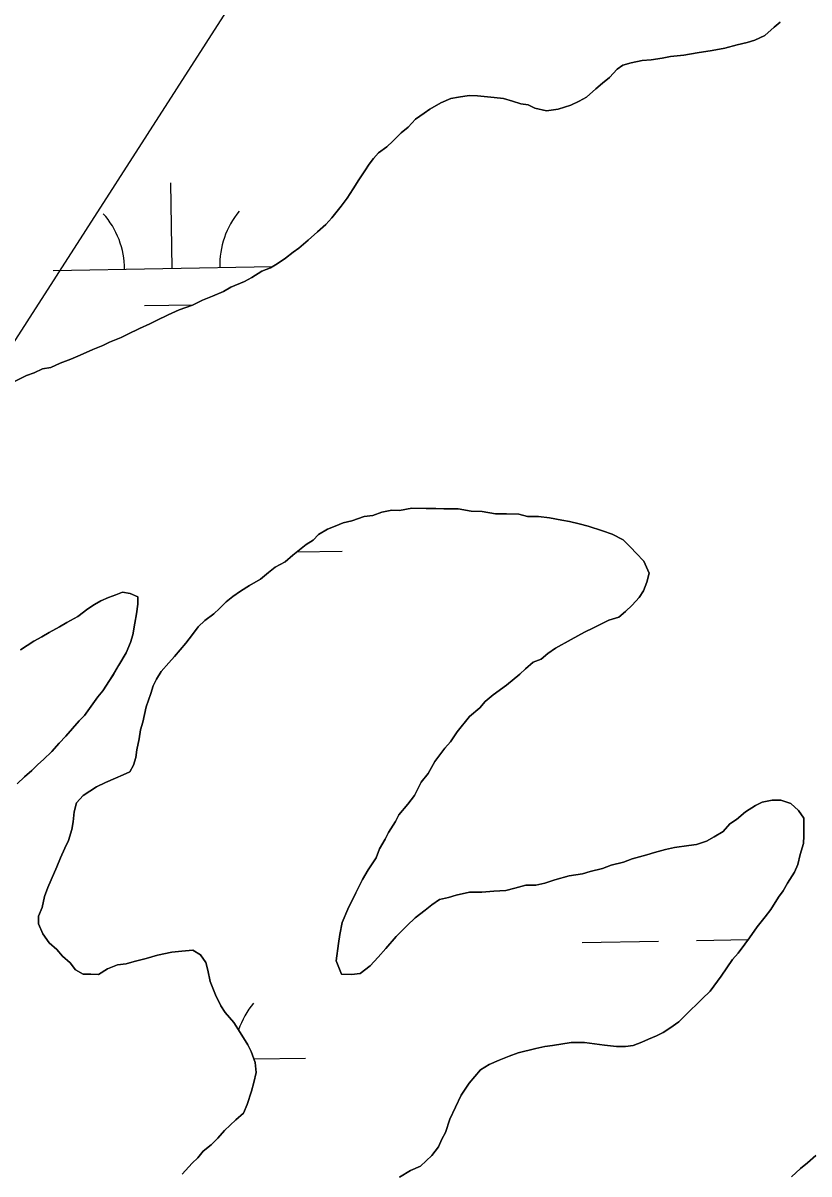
# Model space of a CAD drawing. Extents: x 3925854 to 3964121, y 224593 to 250589.
# Drawn here: x 3944665.2 to 3944995.4, y 233108.6 to 233592.1 of the extents above; entities that cross this region are included whole.
import ezdxf

# ---------------------------------------------------------------- set-up
doc = ezdxf.new("R2010")
doc.units = 0
for name, color, linetype in [('V-TOPO-SHOR', 7, 'Continuous'), ('V-UTIL-LINE', 7, 'Continuous'), ('V-WETL-SWMP', 7, 'Continuous')]:
    doc.layers.add(name, color=color, linetype=linetype)

msp = doc.modelspace()

# ---------------------------------------------------------------- linework, layer by layer
at = {"layer": 'V-TOPO-SHOR'}
for points in [[(3944826.943, 233548.283), (3944830.138, 233551.74), (3944833.669, 233554.142), (3944836.141, 233555.856), (3944840.724, 233558.594), (3944844.945, 233560.29), (3944848.103, 233560.947), (3944852.66, 233561.586), (3944856.158, 233561.539), (3944863.146, 233560.747), (3944866.988, 233560.345), (3944870.822, 233559.246), (3944874.305, 233558.15), (3944877.451, 233557.759), (3944880.228, 233556.321), (3944885.112, 233555.209), (3944890.019, 233555.844), (3944895.289, 233557.521), (3944898.812, 233559.225), (3944901.982, 233560.931), (3944905.875, 233564.38), (3944908.707, 233566.79), (3944911.538, 233569.203), (3944914.733, 233572.658), (3944917.205, 233574.374), (3944920.717, 233575.378), (3944925.278, 233576.367), (3944929.13, 233576.666), (3944933.687, 233577.305), (3944937.193, 233577.958), (3944942.801, 233578.583), (3944948.41, 233579.56), (3944954.722, 233580.524), (3944959.981, 233581.503), (3944965.247, 233582.834), (3944969.459, 233583.828), (3944972.621, 233584.835), (3944976.846, 233586.877), (3944980.74, 233590.326), (3944983.218, 233592.392)], [(3944661.44, 233441.322), (3944666.724, 233444.05), (3944669.888, 233445.057), (3944673.409, 233446.759), (3944676.917, 233447.412), (3944680.788, 233449.11), (3944685.359, 233450.8), (3944689.229, 233452.498), (3944694.507, 233454.875), (3944698.728, 233456.569), (3944701.546, 233457.933), (3944706.472, 233459.967), (3944709.288, 233461.329), (3944714.217, 233463.71), (3944718.442, 233465.754), (3944721.26, 233467.116), (3944726.19, 233469.5), (3944730.765, 233471.54), (3944736.389, 233473.563), (3944740.616, 233475.607), (3944744.835, 233477.301), (3944749.412, 233479.339), (3944752.582, 233481.047), (3944758.21, 233483.42), (3944761.383, 233485.126), (3944765.618, 233487.871), (3944769.134, 233489.222), (3944771.954, 233490.934), (3944775.485, 233493.337), (3944778.666, 233495.743), (3944781.138, 233497.459), (3944785.033, 233500.906), (3944788.926, 233504.353), (3944792.465, 233507.456), (3944794.951, 233510.223), (3944798.865, 233515.068), (3944801.36, 233518.533), (3944803.858, 233522.349), (3944806.359, 233526.164), (3944808.859, 233529.98), (3944810.645, 233532.755), (3944812.427, 233535.179), (3944814.557, 233537.6), (3944818.088, 233540.003), (3944820.57, 233542.419), (3944824.113, 233545.87), (3944826.943, 233548.283)], [(3944912.748, 233377.354), (3944908.595, 233378.8), (3944902.592, 233380.734), (3944898.896, 233381.711), (3944894.734, 233382.694), (3944891.494, 233383.199), (3944886.407, 233384.195), (3944881.776, 233384.719), (3944877.14, 233384.783), (3944873.443, 233385.757), (3944868.343, 233385.825), (3944863.707, 233385.886), (3944858.155, 233386.888), (3944853.52, 233386.949), (3944847.968, 233387.951), (3944841.941, 233388.031), (3944838.695, 233388.074), (3944834.521, 233388.129), (3944828.493, 233388.209), (3944823.382, 233387.349), (3944820.136, 233387.392), (3944815.952, 233386.521), (3944812.222, 233385.18), (3944808.507, 233384.764), (3944803.383, 233382.976), (3944799.662, 233382.1), (3944796.397, 233380.75), (3944793.133, 233379.402), (3944789.393, 233377.133), (3944787.044, 233374.848), (3944784.238, 233373.029), (3944781.424, 233370.748), (3944778.612, 233368.466), (3944775.329, 233365.728), (3944771.127, 233363.465), (3944768.315, 233361.183), (3944765.032, 233358.443), (3944760.359, 233355.723), (3944756.619, 233353.454), (3944753.342, 233351.181), (3944750.528, 233348.897), (3944747.71, 233346.153), (3944745.361, 233343.866), (3944741.615, 233341.134), (3944738.797, 233338.387), (3944736.436, 233335.174), (3944733.606, 233331.502), (3944731.248, 233328.749), (3944728.893, 233325.999), (3944726.54, 233323.248), (3944723.245, 233319.58), (3944721.346, 233316.361), (3944719.919, 233313.596), (3944718.948, 233310.364), (3944717.021, 233304.825), (3944715.542, 233298.353), (3944714.573, 233295.119), (3944714.059, 233291.416), (3944713.07, 233286.792), (3944712.564, 233283.552), (3944711.594, 233280.318), (3944710.166, 233277.555), (3944707.367, 233276.202), (3944704.102, 233274.852), (3944699.906, 233273.054), (3944696.17, 233271.25), (3944690.559, 233267.612), (3944687.732, 233264.405), (3944686.755, 233260.709), (3944686.237, 233256.541), (3944685.731, 233253.303), (3944684.277, 233248.685), (3944682.844, 233245.457), (3944680.933, 233241.308), (3944679.493, 233237.617), (3944677.101, 233232.084), (3944675.668, 233228.856), (3944674.228, 233225.168), (3944673.239, 233220.541), (3944671.799, 233216.853), (3944671.756, 233213.607), (3944673.554, 233209.408), (3944676.288, 233205.662), (3944679.497, 233202.838), (3944681.779, 233200.024), (3944684.986, 233197.2), (3944687.267, 233194.386), (3944690.489, 233192.49), (3944693.735, 233192.447), (3944696.979, 233192.404), (3944700.721, 233194.673), (3944704.917, 233196.471), (3944708.632, 233196.887), (3944711.891, 233197.771), (3944717.009, 233199.094), (3944721.664, 233200.424), (3944727.709, 233201.734), (3944731.889, 233202.144), (3944736.532, 233202.545), (3944739.754, 233200.647), (3944742.029, 233197.37)], [(3944993.149, 233250.616), (3944993.204, 233254.79), (3944993.247, 233258.036), (3944990.972, 233261.311), (3944987.762, 233264.137), (3944983.609, 233265.583), (3944979.898, 233265.632), (3944975.714, 233264.76), (3944972.914, 233263.406), (3944968.704, 233260.68), (3944964.952, 233257.483), (3944962.146, 233255.664), (3944959.322, 233252.455), (3944955.58, 233250.188), (3944952.311, 233248.376), (3944948.119, 233247.04), (3944944.869, 233246.618), (3944938.827, 233245.773), (3944935.106, 233244.894), (3944930.451, 233243.565), (3944927.195, 233242.68), (3944921.143, 233240.904), (3944917.414, 233239.565), (3944912.296, 233238.24), (3944908.568, 233236.899), (3944903.448, 233235.576), (3944900.192, 233234.691), (3944894.615, 233233.839), (3944888.563, 233232.063), (3944884.371, 233230.728), (3944880.65, 233229.849), (3944876.478, 233229.905), (3944871.823, 233228.575), (3944868.102, 233227.697), (3944862.994, 233227.302), (3944857.888, 233226.904), (3944852.789, 233226.972), (3944847.206, 233225.655), (3944843.948, 233224.77), (3944840.226, 233223.894), (3944836.952, 233221.618), (3944834.138, 233219.337), (3944829.923, 233216.146), (3944826.634, 233212.943), (3944821.936, 233208.37), (3944817.694, 233203.324), (3944814.399, 233199.658), (3944811.106, 233195.992), (3944806.889, 233192.801), (3944803.174, 233192.387), (3944799, 233192.443), (3944796.758, 233198.038), (3944797.784, 233205.443), (3944798.296, 233209.146), (3944799.291, 233214.233), (3944801.681, 233219.767), (3944805.019, 233226.679), (3944807.876, 233232.205), (3944810.25, 233236.348), (3944813.564, 233241.404), (3944815.003, 233245.095), (3944817.377, 233249.238), (3944818.804, 233252), (3944821.647, 233256.6), (3944823.074, 233259.363), (3944826.847, 233263.951), (3944829.677, 233267.623), (3944832.532, 233273.15), (3944835.364, 233276.822), (3944838.213, 233281.887), (3944842.461, 233287.394), (3944844.816, 233290.147), (3944847.652, 233294.281), (3944852.838, 233300.706), (3944857.061, 233304.36), (3944859.416, 233307.11), (3944862.697, 233309.848), (3944868.317, 233313.948), (3944873.943, 233318.511), (3944876.292, 233320.799), (3944879.575, 233323.537), (3944882.837, 233324.885), (3944885.651, 233327.166), (3944888.928, 233329.441), (3944895.467, 233333.064), (3944901.075, 233336.237), (3944904.808, 233338.041), (3944908.542, 233339.847), (3944911.341, 233341.201), (3944915.533, 233342.536), (3944918.345, 233344.818), (3944921.165, 233347.562), (3944923.99, 233350.771), (3944925.882, 233353.528), (3944927.322, 233357.221), (3944928.299, 233360.917), (3944926.048, 233366.047), (3944922.845, 233369.337), (3944920.557, 233371.686), (3944917.354, 233374.975), (3944912.748, 233377.354)], [(3944662.798, 233272.386), (3944665.852, 233275.36), (3944668.901, 233278.102), (3944671.486, 233280.619), (3944673.831, 233282.673), (3944677.355, 233286.106), (3944680.415, 233289.542), (3944683.237, 233292.52), (3944686.061, 233295.727), (3944688.885, 233298.937), (3944691.003, 233301.228), (3944693.837, 233305.132), (3944696.672, 233309.035), (3944698.792, 233311.558), (3944701.632, 233315.927), (3944703.289, 233318.456), (3944705.427, 233322.368), (3944708.509, 233327.428), (3944710.422, 233331.809), (3944711.393, 233335.043), (3944712.153, 233339.901), (3944712.9, 233343.833), (3944713.418, 233347.998), (3944713.459, 233351.013), (3944710.232, 233352.447), (3944706.994, 233352.955), (3944704.194, 233351.83), (3944701.165, 233350.712), (3944697.903, 233349.364), (3944695.33, 233347.775), (3944692.525, 233345.959), (3944688.308, 233342.768), (3944683.638, 233340.28), (3944680.599, 233338.465), (3944676.161, 233335.973), (3944673.124, 233334.158), (3944669.853, 233332.346), (3944664.24, 233328.71)], [(3944823.378, 233107.256), (3944828.049, 233109.978), (3944832.247, 233111.776), (3944834.596, 233114.064), (3944836.946, 233116.351), (3944839.778, 233120.023), (3944841.212, 233123.251), (3944842.639, 233126.014), (3944844.566, 233131.553), (3944846.952, 233136.622), (3944849.338, 233141.691), (3944852.652, 233146.75), (3944855.007, 233149.5), (3944857.362, 233152.251), (3944861.102, 233154.52), (3944865.3, 233156.32), (3944869.496, 233158.118), (3944873.226, 233159.462), (3944880.668, 233161.217), (3944884.39, 233162.095), (3944887.642, 233162.515), (3944895.541, 233163.801), (3944901.105, 233163.728), (3944905.273, 233163.209), (3944909.439, 233162.689), (3944914.532, 233162.159), (3944918.243, 233162.11), (3944921.493, 233162.529), (3944925.22, 233163.873), (3944928.02, 233165.227), (3944931.285, 233166.574), (3944934.086, 233167.928), (3944936.892, 233169.747), (3944940.638, 233172.479), (3944945.807, 233177.511), (3944948.154, 233179.798), (3944950.503, 233182.086), (3944953.792, 233185.289), (3944958.515, 233191.718), (3944963.244, 233198.611), (3944965.599, 233201.364), (3944968.429, 233205.036), (3944970.322, 233207.792), (3944973.629, 233212.386), (3944976.93, 233216.515), (3944979.292, 233219.73), (3944982.603, 233224.787), (3944984.496, 233227.545), (3944986.392, 233230.767), (3944989.237, 233235.365), (3944990.67, 233238.592), (3944991.654, 233242.754), (3944993.106, 233247.372), (3944993.149, 233250.616)], [(3944742.029, 233197.37), (3944742.912, 233194.114), (3944743.778, 233189.465), (3944746.023, 233183.87), (3944748.279, 233179.202), (3944750.096, 233176.397), (3944753.752, 233172.174), (3944756.478, 233167.965), (3944759.654, 233162.82), (3944761.01, 233160.021), (3944762.804, 233155.359), (3944763.211, 233151.182), (3944762.228, 233147.02), (3944761.251, 233143.323), (3944759.322, 233137.784), (3944757.883, 233134.093), (3944754.602, 233131.355), (3944752.253, 233129.067), (3944749.904, 233126.78), (3944747.077, 233123.57), (3944744.259, 233120.826), (3944740.976, 233118.088), (3944738.621, 233115.335), (3944736.272, 233113.05), (3944732.039, 233108.466)], [(3944998.238, 233116.378), (3944994.697, 233113.275), (3944991.867, 233110.865), (3944987.971, 233107.418)]]:
    msp.add_lwpolyline(points, dxfattribs=at)
at = {"layer": 'V-UTIL-LINE'}
msp.add_lwpolyline([(3951084.343, 243921.319), (3947981.77, 238738.296), (3948844.302, 237642.921), (3949260.796, 236134.673), (3945931.135, 235655.081), (3945509.058, 234777.685), (3942603.575, 230254.808)], dxfattribs=at)
at = {"layer": 'V-WETL-SWMP'}
for p, q in [((3944727.914, 233488.989), (3944727.259, 233524.983)), ((3944677.922, 233488.08), (3944770.01, 233489.755)), ((3944716.196, 233473.343), (3944736.705, 233473.716)), ((3944780.32, 233369.851), (3944799.241, 233370.196)), ((3944900.154, 233205.829), (3944932.149, 233206.411)), ((3944948.146, 233206.702), (3944969.844, 233207.096)), ((3944762.217, 233156.883), (3944783.953, 233157.278))]:
    msp.add_line(p, q, dxfattribs=at)
for points in [[(3944983.217, 233592.392), (3944980.74, 233590.325), (3944976.846, 233586.878), (3944972.621, 233584.835), (3944969.459, 233583.828), (3944965.247, 233582.834), (3944959.982, 233581.504), (3944954.721, 233580.524), (3944948.41, 233579.559), (3944942.8, 233578.583), (3944937.194, 233577.958), (3944933.686, 233577.305), (3944929.13, 233576.665), (3944925.277, 233576.367), (3944920.716, 233575.378), (3944917.204, 233574.375), (3944914.732, 233572.658), (3944911.538, 233569.202), (3944908.707, 233566.79), (3944905.876, 233564.379), (3944901.982, 233560.932), (3944898.811, 233559.225), (3944895.289, 233557.522), (3944890.019, 233555.843), (3944885.113, 233555.208), (3944880.229, 233556.322), (3944877.45, 233557.759), (3944874.306, 233558.15), (3944870.822, 233559.246), (3944866.988, 233560.346), (3944863.145, 233560.747), (3944856.158, 233561.539), (3944852.66, 233561.586), (3944848.104, 233560.947), (3944844.946, 233560.289), (3944840.725, 233558.595), (3944836.141, 233555.857), (3944833.669, 233554.141), (3944830.139, 233551.739), (3944826.944, 233548.282), (3944824.113, 233545.871), (3944820.569, 233542.419), (3944818.088, 233540.003), (3944814.557, 233537.601), (3944812.426, 233535.18), (3944810.645, 233532.755), (3944808.859, 233529.98)], [(3944808.859, 233529.98), (3944806.359, 233526.164), (3944803.859, 233522.349), (3944801.36, 233518.534), (3944798.865, 233515.068), (3944794.952, 233510.222), (3944792.466, 233507.456), (3944788.927, 233504.354), (3944785.032, 233500.907), (3944781.138, 233497.46), (3944778.666, 233495.744), (3944775.486, 233493.337), (3944771.955, 233490.935), (3944769.134, 233489.223), (3944765.617, 233487.87), (3944761.383, 233485.127), (3944758.211, 233483.42), (3944752.582, 233481.046), (3944749.411, 233479.338), (3944744.835, 233477.3), (3944740.615, 233475.607), (3944736.389, 233473.563), (3944730.765, 233471.539), (3944726.189, 233469.5), (3944721.26, 233467.117), (3944718.443, 233465.755), (3944714.217, 233463.711), (3944709.288, 233461.328), (3944706.471, 233459.966), (3944701.546, 233457.932), (3944698.729, 233456.57), (3944694.508, 233454.876), (3944689.229, 233452.497), (3944685.358, 233450.799), (3944680.787, 233449.111), (3944676.916, 233447.413), (3944673.409, 233446.76), (3944669.888, 233445.057), (3944666.725, 233444.049), (3944661.441, 233441.321)], [(3944756.618, 233353.455), (3944760.358, 233355.724), (3944765.032, 233358.444), (3944768.314, 233361.183), (3944771.127, 233363.465), (3944775.33, 233365.728), (3944778.613, 233368.466), (3944781.425, 233370.748), (3944784.238, 233373.029), (3944787.045, 233374.847), (3944789.394, 233377.134), (3944793.133, 233379.403), (3944796.397, 233380.751), (3944799.661, 233382.099), (3944803.383, 233382.977), (3944808.508, 233384.764), (3944812.223, 233385.179), (3944815.951, 233386.521), (3944820.136, 233387.392), (3944823.381, 233387.349), (3944828.494, 233388.209), (3944834.521, 233388.129), (3944838.694, 233388.074), (3944841.94, 233388.031), (3944847.967, 233387.951), (3944853.519, 233386.95), (3944858.155, 233386.888), (3944863.707, 233385.887), (3944868.343, 233385.826), (3944873.443, 233385.758), (3944877.14, 233384.782), (3944881.777, 233384.72), (3944886.407, 233384.195), (3944891.495, 233383.2), (3944894.734, 233382.693), (3944898.895, 233381.711), (3944902.592, 233380.734), (3944908.594, 233378.8), (3944912.749, 233377.354)], [(3944912.749, 233377.354), (3944917.355, 233374.974), (3944920.557, 233371.685), (3944922.845, 233369.336), (3944926.047, 233366.048), (3944928.298, 233360.917), (3944927.321, 233357.22), (3944925.881, 233353.529), (3944923.99, 233350.772), (3944921.165, 233347.563), (3944918.346, 233344.818), (3944915.533, 233342.537), (3944911.342, 233341.201), (3944908.542, 233339.847), (3944904.808, 233338.042), (3944901.074, 233336.236), (3944895.467, 233333.065), (3944888.927, 233329.441), (3944885.651, 233327.166), (3944882.838, 233324.885), (3944879.574, 233323.537), (3944876.292, 233320.798), (3944873.943, 233318.511), (3944868.317, 233313.948), (3944862.698, 233309.849), (3944859.416, 233307.11), (3944857.061, 233304.359), (3944852.839, 233300.705), (3944847.652, 233294.281), (3944844.815, 233290.146), (3944842.46, 233287.394), (3944838.213, 233281.886), (3944835.364, 233276.823), (3944832.533, 233273.15), (3944829.677, 233267.623), (3944826.846, 233263.951), (3944823.075, 233259.364), (3944821.648, 233256.6), (3944818.804, 233252.001), (3944817.376, 233249.237), (3944815.003, 233245.095), (3944813.563, 233241.405), (3944810.249, 233236.347), (3944807.876, 233232.205), (3944805.02, 233226.678), (3944801.682, 233219.767), (3944799.29, 233214.234), (3944798.296, 233209.146), (3944797.783, 233205.443), (3944796.757, 233198.037), (3944799.001, 233192.442), (3944803.174, 233192.387), (3944806.89, 233192.801), (3944811.106, 233195.991), (3944814.4, 233199.658), (3944817.695, 233203.324), (3944821.935, 233208.369), (3944826.633, 233212.944), (3944829.922, 233216.146), (3944834.138, 233219.336), (3944836.951, 233221.618), (3944840.227, 233223.893), (3944843.948, 233224.771), (3944847.206, 233225.655), (3944852.788, 233226.972), (3944857.889, 233226.905), (3944862.995, 233227.301), (3944868.101, 233227.697), (3944871.823, 233228.575), (3944876.478, 233229.904), (3944880.65, 233229.849), (3944884.372, 233230.727), (3944888.563, 233232.063), (3944894.615, 233233.838), (3944900.191, 233234.691), (3944903.449, 233235.575), (3944908.568, 233236.899), (3944912.295, 233238.24), (3944917.414, 233239.564), (3944921.142, 233240.905), (3944927.194, 233242.68), (3944930.451, 233243.564), (3944935.106, 233244.894), (3944938.828, 233245.772), (3944944.868, 233246.619), (3944948.119, 233247.04), (3944952.311, 233248.376), (3944955.581, 233250.187), (3944959.321, 233252.456), (3944962.146, 233255.665), (3944964.952, 233257.483), (3944968.704, 233260.679), (3944972.914, 233263.405), (3944975.714, 233264.76), (3944979.899, 233265.632), (3944983.609, 233265.582), (3944987.763, 233264.136), (3944990.972, 233261.311), (3944993.247, 233258.035), (3944993.204, 233254.789), (3944993.149, 233250.616)], [(3944664.24, 233328.711), (3944669.853, 233332.346), (3944673.123, 233334.158), (3944676.161, 233335.972), (3944680.6, 233338.464), (3944683.638, 233340.279), (3944688.308, 233342.767), (3944692.524, 233345.958), (3944695.331, 233347.775), (3944697.902, 233349.364), (3944701.166, 233350.712), (3944704.195, 233351.831), (3944706.993, 233352.954), (3944710.232, 233352.447), (3944713.459, 233351.013), (3944713.419, 233347.999), (3944712.9, 233343.832), (3944712.152, 233339.901), (3944711.392, 233335.042), (3944710.422, 233331.808), (3944708.509, 233327.428), (3944705.428, 233322.368), (3944703.289, 233318.455), (3944701.632, 233315.926), (3944698.792, 233311.558), (3944696.672, 233309.036), (3944693.838, 233305.132), (3944691.004, 233301.228), (3944688.886, 233298.937), (3944686.062, 233295.728), (3944683.237, 233292.52), (3944680.415, 233289.543), (3944677.355, 233286.106), (3944673.831, 233282.674), (3944671.486, 233280.619), (3944668.902, 233278.102), (3944665.851, 233275.36), (3944662.797, 233272.387)], [(3944732.038, 233108.467), (3944736.273, 233113.049), (3944738.622, 233115.336), (3944740.977, 233118.087), (3944744.259, 233120.826), (3944747.078, 233123.571), (3944749.903, 233126.78), (3944752.252, 233129.067), (3944754.601, 233131.355), (3944757.883, 233134.094), (3944759.323, 233137.784), (3944761.252, 233143.324), (3944762.228, 233147.02), (3944763.211, 233151.181), (3944762.803, 233155.36), (3944761.009, 233160.021), (3944759.655, 233162.821), (3944756.477, 233167.965), (3944753.751, 233172.174), (3944750.097, 233176.396), (3944748.279, 233179.203), (3944746.023, 233183.87), (3944743.778, 233189.465), (3944742.912, 233194.113), (3944742.028, 233197.371), (3944739.753, 233200.647), (3944736.532, 233202.545), (3944731.889, 233202.143), (3944727.71, 233201.735), (3944721.664, 233200.424), (3944717.009, 233199.094), (3944711.891, 233197.771), (3944708.633, 233196.887), (3944704.918, 233196.472), (3944700.72, 233194.673), (3944696.98, 233192.404), (3944693.735, 233192.447), (3944690.489, 233192.49), (3944687.268, 233194.387), (3944684.987, 233197.2), (3944681.778, 233200.025), (3944679.497, 233202.838), (3944676.288, 233205.663), (3944673.555, 233209.409), (3944671.756, 233213.606), (3944671.799, 233216.852), (3944673.239, 233220.542), (3944674.228, 233225.167), (3944675.668, 233228.857), (3944677.102, 233232.084), (3944679.494, 233237.618), (3944680.934, 233241.308), (3944682.844, 233245.457), (3944684.278, 233248.684), (3944685.731, 233253.302), (3944686.237, 233256.541), (3944686.756, 233260.708), (3944687.733, 233264.405), (3944690.558, 233267.613), (3944696.171, 233271.249), (3944699.905, 233273.054), (3944704.102, 233274.853), (3944707.366, 233276.201), (3944710.166, 233277.555), (3944711.594, 233280.319), (3944712.565, 233283.552), (3944713.071, 233286.791), (3944714.06, 233291.416), (3944714.573, 233295.119), (3944715.543, 233298.352), (3944717.02, 233304.825), (3944718.949, 233310.364), (3944719.919, 233313.597), (3944721.347, 233316.36), (3944723.244, 233319.581), (3944726.539, 233323.248), (3944728.894, 233325.999), (3944731.249, 233328.75), (3944733.605, 233331.501), (3944736.436, 233335.173), (3944738.797, 233338.388), (3944741.616, 233341.133), (3944745.362, 233343.866), (3944747.711, 233346.153), (3944750.529, 233348.898), (3944753.342, 233351.18), (3944756.618, 233353.455)], [(3944993.149, 233250.616), (3944993.106, 233247.371), (3944991.653, 233242.753), (3944990.67, 233238.592), (3944989.236, 233235.365), (3944986.393, 233230.766), (3944984.495, 233227.545), (3944982.604, 233224.787), (3944979.291, 233219.73), (3944976.93, 233216.515), (3944973.629, 233212.386), (3944970.322, 233207.792), (3944968.43, 233205.035), (3944965.599, 233201.363), (3944963.244, 233198.611), (3944958.515, 233191.718), (3944953.793, 233185.289), (3944950.504, 233182.086), (3944948.155, 233179.799), (3944945.806, 233177.511), (3944940.638, 233172.479), (3944936.892, 233169.746), (3944934.086, 233167.928), (3944931.285, 233166.574), (3944928.021, 233165.226), (3944925.221, 233163.872), (3944921.493, 233162.53), (3944918.242, 233162.11), (3944914.533, 233162.159), (3944909.439, 233162.69), (3944905.272, 233163.209), (3944901.105, 233163.728), (3944895.541, 233163.802), (3944887.641, 233162.515), (3944884.389, 233162.095), (3944880.668, 233161.217), (3944873.225, 233159.461), (3944869.497, 233158.119), (3944865.3, 233156.32), (3944861.102, 233154.52), (3944857.362, 233152.251), (3944855.007, 233149.5), (3944852.652, 233146.749), (3944849.339, 233141.692), (3944846.953, 233136.622), (3944844.567, 233131.553), (3944842.639, 233126.014), (3944841.211, 233123.25), (3944839.777, 233120.023), (3944836.946, 233116.351), (3944834.597, 233114.063), (3944832.248, 233111.776), (3944828.05, 233109.977), (3944823.377, 233107.256)], [(3944987.972, 233107.418), (3944991.866, 233110.865), (3944994.697, 233113.276), (3944998.237, 233116.378)]]:
    msp.add_lwpolyline(points, dxfattribs=at)
for centre, start, end in [((3944672.671, 233488.46), 0.26988, 41.81354), ((3944783.139, 233490.468), 140.26988, 181.81353), ((3944789.187, 233157.848), 140.26988, 161.45837)]:
    msp.add_arc(centre, 35.246, start, end, dxfattribs=at)

doc.saveas('drawing.dxf')
